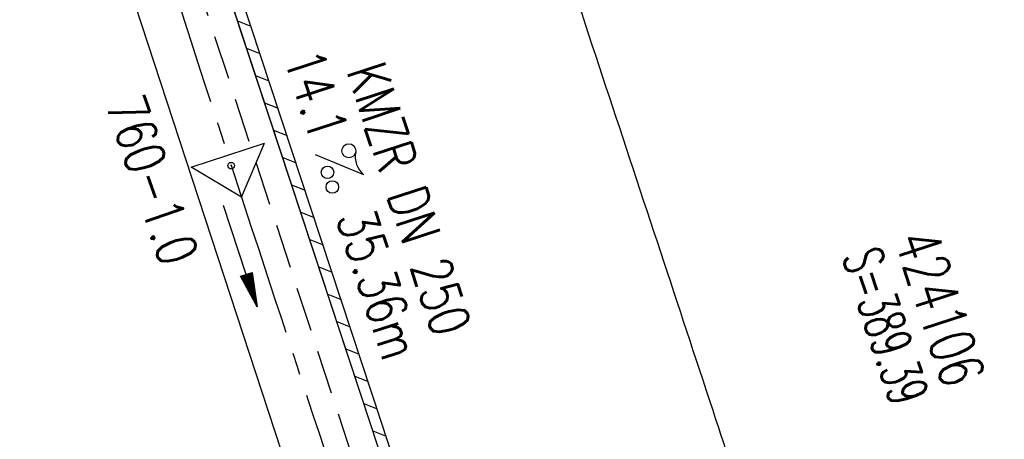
# Model space of a CAD drawing. Extents: x 450316 to 454644, y 428795 to 436505.
# Tile 295 of 324: x 453227 to 453272, y 433443 to 433462. Entities that reach past the tile are written whole.
import ezdxf
from ezdxf.enums import TextEntityAlignment as Align

# ---------------------------------------------------------------- set-up
doc = ezdxf.new("R2010")
doc.units = 0
doc.header["$LTSCALE"] = 2
doc.header["$MEASUREMENT"] = 0
doc.linetypes.add('ACHSE', pattern=[5.5, 4, -0.5, 0.5, -0.5])
doc.linetypes.add('GESTRICH-X2', pattern=[1.5, 1, -0.5])
doc.layers.get('0').update_dxf_attribs({"linetype": 'CONTINUOUS'})
for name, color, linetype in [('ACHSETOP', 1, 'ACHSE'), ('FBR', 8, 'CONTINUOUS'), ('KANAL', 7, 'GESTRICH-X2'), ('Netzknoten_PKT', 7, 'CONTINUOUS'), ('Netzknoten_PKT-NR', 7, 'CONTINUOUS'), ('Netzknoten_SIGNATUR', 7, 'CONTINUOUS'), ('PFEIL', 7, 'CONTINUOUS'), ('RINNE', 8, 'CONTINUOUS'), ('SCHACHTNR', 6, 'CONTINUOUS'), ('TEXTO', 4, 'CONTINUOUS'), ('TEXTU', 4, 'CONTINUOUS')]:
    doc.layers.add(name, color=color, linetype=linetype)
doc.styles.add('ROMANS', font='romans.shx', dxfattribs={"width": 0.8})

# ---------------------------------------------------------------- blocks, each defined once
blk = doc.blocks.new('PROM')
blk.add_line((1.566, 1.817), (0.019, 0.015))
for centre, radius in [((0.317, 1.51), 0.317), ((0.943, 0.291), 0.283), ((1.645, 0.287), 0.283)]:
    blk.add_circle(centre, radius)
blk.add_arc((0.992, 2.682), 1.033, 239.1414, 303.3549)
blk = doc.blocks.new('PFEIL2')
at = {"color": 0}
for p, q in [((0.88, 0.002), (-2.401, -0.012)), ((0.881, -0.271), (0.879, 0.276)), ((0.879, 0.276), (2.429, 0.009)), ((0.911, 0.27), (0.879, 0.265)), ((0.965, 0.261), (0.879, 0.246)), ((1.019, 0.252), (0.879, 0.228)), ((1.073, 0.242), (0.879, 0.209)), ((1.127, 0.233), (0.879, 0.191)), ((1.181, 0.224), (0.879, 0.172)), ((1.235, 0.214), (0.879, 0.154)), ((1.289, 0.205), (0.879, 0.135)), ((1.343, 0.196), (0.879, 0.117)), ((1.397, 0.187), (0.879, 0.098)), ((1.451, 0.177), (0.879, 0.08)), ((1.505, 0.168), (0.879, 0.061)), ((1.559, 0.159), (0.88, 0.043)), ((1.613, 0.149), (0.88, 0.024)), ((1.668, 0.14), (0.88, 0.006)), ((1.722, 0.131), (0.88, -0.013)), ((1.776, 0.121), (0.88, -0.031)), ((1.83, 0.112), (0.88, -0.05)), ((1.884, 0.103), (0.88, -0.068)), ((1.938, 0.094), (0.88, -0.087)), ((1.992, 0.084), (0.88, -0.105)), ((2.046, 0.075), (0.88, -0.124)), ((2.1, 0.066), (0.88, -0.142)), ((2.154, 0.056), (0.88, -0.161)), ((2.208, 0.047), (0.88, -0.179)), ((2.262, 0.038), (0.881, -0.198)), ((2.316, 0.029), (0.881, -0.216)), ((2.37, 0.019), (0.881, -0.235)), ((2.424, 0.01), (0.881, -0.253)), ((2.429, 0.009), (0.881, -0.271))]:
    blk.add_line(p, q, dxfattribs=at)
blk = doc.blocks.new('PKT')
at = {"color": 0}
blk.add_circle((0, 0), 0.15, dxfattribs=at)
blk.add_point((0, 0), dxfattribs=at)
blk = doc.blocks.new('Station_Netzknoten')
at = {"layer": 'Netzknoten_SIGNATUR'}
for p, q in [((-1.75, 0.5), (1.75, 0.5)), ((0, -1.5), (-1.75, 0.5)), ((0, -1.5), (1.75, 0.5))]:
    blk.add_line(p, q, dxfattribs=at)
blk.add_point((0, 0), dxfattribs=at)

msp = doc.modelspace()

# ---------------------------------------------------------------- linework, layer by layer
at = {"layer": 'ACHSETOP', "flags": 128}
msp.add_lwpolyline([(451271.766, 435019.042, -0.000001), (451272.365, 435018.353, -0.000032), (451272.387, 435018.328), (451288.791, 434999.463, -0.000002), (451296.993, 434990.03, 0.000007), (451305.195, 434980.597, 0.000007), (451313.397, 434971.165, -0.000007), (451321.599, 434961.732, -0.000007), (451329.801, 434952.299, 0.000007), (451338.003, 434942.866, 0.000007), (451346.205, 434933.433, -0.000007), (451354.407, 434924.001, -0.000007), (451362.609, 434914.568, 0.000011), (451370.811, 434905.135, 0.000001), (451379.013, 434895.702, 0.000001), (451387.215, 434886.27), (451403.62, 434867.404), (451420.024, 434848.539), (451436.428, 434829.674, -0.000013), (451444.63, 434820.241, 0.000007), (451452.832, 434810.808, 0.000007), (451461.034, 434801.376, -0.000007), (451469.236, 434791.943, -0.000007), (451477.438, 434782.51, 0.000007), (451485.64, 434773.077, 0.000007), (451493.842, 434763.645, -0.000007), (451502.044, 434754.212, -0.000007), (451510.246, 434744.779, 0.000007), (451518.448, 434735.346, 0.000007), (451526.65, 434725.914, -0.000007), (451534.852, 434716.481, -0.000007), (451543.054, 434707.048, 0.000011), (451551.256, 434697.615, 0.000001), (451559.458, 434688.182, 0.000001), (451567.66, 434678.75), (451584.065, 434659.884, -0.000001), (451592.267, 434650.452, -0.000001), (451600.469, 434641.019, -0.000011), (451608.671, 434631.586, 0.000013), (451616.873, 434622.153), (451633.277, 434603.288), (451649.681, 434584.423, -0.000013), (451657.883, 434574.99, 0.000007), (451666.085, 434565.557, 0.000007), (451674.287, 434556.124, -0.000007), (451682.489, 434546.692, -0.000007), (451690.691, 434537.259, 0.000006), (451698.893, 434527.826), (451715.297, 434508.961, -0.000015), (451721.01, 434502.39, 0.000008), (451726.723, 434495.82, 0.000958), (451727.518, 434494.909, 0.000181), (451731.723, 434490.114, 0.003894), (451738.179, 434482.871, 0.00247), (451748.503, 434471.583, 0.003793), (451756.233, 434463.34, 0.003129), (451765.742, 434453.478, 0.00313), (451774.532, 434444.586, 0.003132), (451783.429, 434435.81, 0.003134), (451792.435, 434427.146, 0.003132), (451801.553, 434418.591, 0.003131), (451810.774, 434410.155, 0.00313), (451820.102, 434401.832, 0.003133), (451829.541, 434393.621, 0.003138), (451839.066, 434385.542, 0.003131), (451848.69, 434377.585, 0.003125), (451858.432, 434369.733, 0.003124), (451868.271, 434362.004, 0.00313), (451878.187, 434354.413, 0.003138), (451888.199, 434346.945, 0.003133), (451898.32, 434339.593, 0.003131), (451908.525, 434332.373, 0.003131), (451918.818, 434325.282, 0.003132), (451929.206, 434318.316, 0.003136), (451939.668, 434311.489, 0.00313), (451950.209, 434304.797, 0.003123), (451960.857, 434298.223, 0.003128), (451971.589, 434291.781, 0.003137), (451982.371, 434285.491, 0.003139), (451993.235, 434279.335, 0.003133), (452004.198, 434273.303, 0.003123), (452015.227, 434267.413, 0.003125), (452026.323, 434261.665, 0.003132), (452037.503, 434256.05, 0.003138), (452048.733, 434250.584, 0.003134), (452060.02, 434245.265, 0.003122), (452071.413, 434240.069, 0.003127), (452083.62, 434234.685, 0.003578), (452094.349, 434230.124, 0.002702), (452108.409, 434224.354, 0.004189), (452117.528, 434220.758, 0.00053), (452126.341, 434217.378, 0.001569), (452129.323, 434216.249, 0.000008), (452135.115, 434214.077, -0.000025), (452140.907, 434211.904), (452164.314, 434203.123, 0.000006), (452176.018, 434198.733, -0.000007), (452187.722, 434194.343), (452211.129, 434185.563), (452234.536, 434176.783, -0.000012), (452246.24, 434172.393, 0.000007), (452257.944, 434168.002, 0.000002), (452265.746, 434165.075, 0.000001), (452281.351, 434159.222, 0.000005), (452293.055, 434154.832, -0.000007), (452304.759, 434150.442, -0.000019), (452316.463, 434146.052, 0.000015), (452328.166, 434141.661, 0.000002), (452338.097, 434137.936, 0.000001), (452351.573, 434132.881, 0.000004), (452363.277, 434128.491, -0.000006), (452374.981, 434124.101, -0.00002), (452386.684, 434119.71, 0.00002), (452398.388, 434115.32, 0.000006), (452410.092, 434110.93, -0.000004), (452421.796, 434106.54, -0.000001), (452435.272, 434101.485, -0.000002), (452445.203, 434097.76, -0.000015), (452456.906, 434093.369, 0.000019), (452468.61, 434088.979, 0.000007), (452480.314, 434084.589, -0.000006), (452492.018, 434080.199, -0.000002), (452503.721, 434075.809, 0.000002), (452515.425, 434071.419, 0.000006), (452527.129, 434067.029, -0.000007), (452538.833, 434062.639, -0.000019), (452550.536, 434058.248, 0.000015), (452562.24, 434053.858, 0.000002), (452572.171, 434050.133, 0.000001), (452585.647, 434045.078, 0.000004), (452597.351, 434040.688, -0.000006), (452609.055, 434036.298, -0.00002), (452620.758, 434031.907, 0.00002), (452632.462, 434027.517, 0.000006), (452644.166, 434023.127, -0.000004), (452655.87, 434018.737, -0.000001), (452669.346, 434013.682, -0.000002), (452679.277, 434009.957, -0.000015), (452690.981, 434005.567, 0.000014), (452702.684, 434001.176, 0.000011), (452714.388, 433996.786, -0.000001), (452726.092, 433992.396, -0.000007), (452735.031, 433989.043, -0.000005), (452748.181, 433984.11, -0.000156), (452748.221, 433984.095, -0.000005), (452749.498, 433983.615, -0.004183), (452758.692, 433980.071, -0.002721), (452772.748, 433974.429, -0.005081), (452782.771, 433970.223, -0.003908), (452795.7, 433964.522, -0.003912), (452807.05, 433959.304, -0.003907), (452818.331, 433953.902, -0.003903), (452829.522, 433948.327, -0.003904), (452840.62, 433942.58, -0.003907), (452851.631, 433936.658, -0.003909), (452862.543, 433930.568, -0.003906), (452873.352, 433924.312, -0.003899), (452884.081, 433917.876, -0.003907), (452894.713, 433911.271, -0.003917), (452905.212, 433904.518, -0.003914), (452915.606, 433897.601, -0.003904), (452925.914, 433890.505, -0.003895), (452936.108, 433883.251, -0.003902), (452946.169, 433875.853, -0.003909), (452956.117, 433868.296, -0.003904), (452965.957, 433860.575, -0.003908), (452975.671, 433852.704, -0.00391), (452985.257, 433844.687, -0.003909), (452994.717, 433836.52, -0.003908), (453004.051, 433828.203, -0.003902), (453013.251, 433819.744, -0.003901), (453022.321, 433811.14, -0.003907), (453031.261, 433802.39, -0.003913), (453040.05, 433793.514, -0.003909), (453048.995, 433784.194, -0.00418), (453057.218, 433775.343, -0.003621), (453064.799, 433766.924, -0.003001), (453073.811, 433756.645, -0.003775), (453082.931, 433745.954, -0.004894), (453089.822, 433737.587, -0.004962), (453096.584, 433729.038, -0.003805), (453105.204, 433717.738, -0.003005), (453113.364, 433706.734, -0.003643), (453119.973, 433697.569, -0.004174), (453127.227, 433687.17, -0.004295), (453134.105, 433676.947, -0.003507), (453140.018, 433667.855, -0.002688), (453147.586, 433655.895, -0.003695), (453155.363, 433643.251, -0.00538), (453160.547, 433634.47, -0.005332), (453165.53, 433625.601, -0.003667), (453172.541, 433612.577, -0.002679), (453179.095, 433600.023, -0.003501), (453183.992, 433590.355, -0.004313), (453189.196, 433579.668, -0.003909), (453194.743, 433567.786, -0.003909), (453199.853, 433556.378, -0.003909), (453204.783, 433544.892, -0.003903), (453209.809, 433532.66, -0.004384), (453214.103, 433521.695, -0.003423), (453219.661, 433506.825, -0.005955), (453222.694, 433498.219, -0.000145), (453225.568, 433489.736, -0.000252), (453227.219, 433484.852, -0.000085), (453230.064, 433476.416, -0.000405), (453230.656, 433474.653, -0.003646), (453233.571, 433465.744, 0.00217), (453238.424, 433450.758, 0.000006), (453242.327, 433438.883, -0.000007), (453246.23, 433427.008, -0.000012), (453250.132, 433415.133, 0.000009), (453254.035, 433403.258, 0.003001), (453258.01, 433391.404, -0.003002), (453261.985, 433379.55, -0.003008), (453265.815, 433367.653, 0.003009), (453269.646, 433355.757, 0.00001), (453273.549, 433343.882, -0.000019), (453277.452, 433332.007), (453285.257, 433308.257, 0.000005), (453289.16, 433296.382, -0.000004), (453293.063, 433284.507, -0.000001), (453297.412, 433271.275, -0.000001), (453300.869, 433260.756, -0.00001), (453304.771, 433248.881, 0.000008), (453308.674, 433237.006, 0.000011), (453312.577, 433225.131, -0.000004), (453316.48, 433213.256, -0.000007), (453317.957, 433208.761, -0.000002), (453324.285, 433189.506, -0.00006), (453324.748, 433188.095, 0.000004), (453325.212, 433186.684, 0.001409), (453327.806, 433178.862, 0.000842), (453332.205, 433165.794, 0.002106), (453335.59, 433155.932, 0.001506), (453340.42, 433142.182, 0.001603), (453344.587, 433130.552, 0.001566), (453348.928, 433118.674, 0.00157), (453353.282, 433106.987, 0.001563), (453357.73, 433095.275, 0.001555), (453362.245, 433083.606, 0.001558), (453366.823, 433071.988, 0.001562), (453371.477, 433060.391, 0.001561), (453376.206, 433048.816, 0.001565), (453381.007, 433037.273, 0.001565), (453385.878, 433025.763, 0.001563), (453390.82, 433014.287, 0.001561), (453395.838, 433002.832, 0.001559), (453400.927, 432991.41, 0.00156), (453406.083, 432980.028, 0.001563), (453411.315, 432968.669, 0.001565), (453416.612, 432957.354, 0.001562), (453421.976, 432946.082, 0.001558), (453427.424, 432934.813, 0.001559), (453432.943, 432923.577, 0.001564), (453438.516, 432912.409, 0.001566), (453444.163, 432901.268, 0.001564), (453449.888, 432890.145, 0.001558), (453455.356, 432879.682, 0.001394), (453461.537, 432868.025, 0.001724), (453468.567, 432854.963, 0.002516), (453473.461, 432846.052, 0.001346), (453478.156, 432837.657, 0.000835), (453485.787, 432824.152, 0.000825), (453493.393, 432810.794, 0.001335), (453498.128, 432802.562, 0.002522), (453503.255, 432793.804, 0.001723), (453510.868, 432781.051, 0.001395), (453517.698, 432769.769, 0.001557), (453523.875, 432759.701, 0.001564), (453531.451, 432747.524, 0.002105), (453537.147, 432738.516, 0.001027), (453545.205, 432725.948, 0.001523), (453550.684, 432717.498, 0.000001), (453550.839, 432717.261, 0.000124), (453550.84, 432717.259, 0.000024), (453557.597, 432706.912, -0.000007), (453564.355, 432696.566, -0.000001), (453571.19, 432686.101, 0.000005), (453578.025, 432675.635, 0.000012), (453584.861, 432665.17, -0.000012), (453591.696, 432654.704, -0.000004), (453598.531, 432644.238, 0.000004), (453605.366, 432633.773, 0.000001), (453612.202, 432623.307, -0.000001), (453619.037, 432612.841, -0.000004), (453625.872, 432602.376, 0.000003), (453632.707, 432591.91), (453646.378, 432570.979, -0.000014), (453650.935, 432564.001, -0.000007), (453660.048, 432550.047, -0.002465), (453666.815, 432539.572, 0.002471), (453673.568, 432529.119, 0.002497), (453680.467, 432518.67, -0.002488), (453687.389, 432508.185, -0.000003), (453694.224, 432497.72, 0.000006), (453701.059, 432487.254), (453714.73, 432466.322, -0.000006), (453721.565, 432455.856, 0.000006), (453728.4, 432445.391, 0.000183), (453728.474, 432445.277, -0.000027), (453728.969, 432444.521, -0.003905), (453733.992, 432436.709, -0.002472), (453741.768, 432424.267, -0.005163), (453747.303, 432415.103, -0.003867), (453754.471, 432402.736, -0.003958), (453760.534, 432391.888, -0.003913), (453766.494, 432380.818, -0.003903), (453772.248, 432369.72, -0.003904), (453777.826, 432358.535, -0.003901), (453783.485, 432346.731, -0.004288), (453788.457, 432335.909, -0.003523), (453794.251, 432322.76, -0.004762), (453798.376, 432312.962, -0.001651), (453802.105, 432303.777, -0.002689), (453804.345, 432298.119, -0.001542), (453805.535, 432295.038, -0.000893), (453807.562, 432289.711, -0.005639), (453811.068, 432280.125, -0.003891), (453815.882, 432266.138, -0.00573), (453819.492, 432254.955, -0.005082), (453823.289, 432242.262, -0.004537), (453827.3, 432227.849, -0.006762), (453829.772, 432218.119, -0.001828), (453832.339, 432207.234, -0.002855), (453833.917, 432200.252, -0.000688), (453834.588, 432197.184, -0.000614), (453835.33, 432193.746, -0.005087), (453837.353, 432183.825, -0.003463), (453840.076, 432169.201, -0.004355), (453841.882, 432158.581, -0.003298), (453844.052, 432144.521, -0.003873), (453845.959, 432130.87, -0.004703), (453847.336, 432119.601, -0.004431), (453848.679, 432106.664, -0.004859), (453849.683, 432094.847, -0.001971), (453850.759, 432079.747, -0.003754), (453851.233, 432071.814, -0.000235), (453851.272, 432071.058, -0.000154), (453851.331, 432069.903, -0.005004), (453851.76, 432059.357, -0.003657), (453852.096, 432044.916, -0.006284), (453852.131, 432034.652, -0.00442), (453851.869, 432020.065, -0.004496), (453851.355, 432005.74, -0.005961), (453850.742, 431994.946, -0.004032), (453849.635, 431980.541, -0.005521), (453848.625, 431970.038, -0.000545), (453848.175, 431965.885, -0.00099), (453847.92, 431963.599, -0.002817), (453847.082, 431956.57, -0.001743), (453845.624, 431945.22, -0.004295), (453844.128, 431934.589, -0.003233), (453841.927, 431920.496, -0.003719), (453839.898, 431908.592, -0.003474), (453837.544, 431895.884, -0.003471), (453834.928, 431882.783, -0.003984), (453832.479, 431871.403, -0.002961), (453829.251, 431857.357, -0.00403), (453826.736, 431847.072, -0.001132), (453824.957, 431840.111, -0.001603), (453823.675, 431835.205, -0.002375), (453822.368, 431830.363, -0.001541), (453820.296, 431822.917, -0.005811), (453817.744, 431814.242, -0.003321), (453813.002, 431799.15, -0.004369), (453808.955, 431786.926, -0.004589), (453804.893, 431775.36, -0.004977), (453800.134, 431762.595, -0.00596), (453795.928, 431752.024, -0.002426), (453790.614, 431739.296, -0.004094), (453787.367, 431731.794, -0.000338), (453786.71, 431730.312, -0.000388), (453786.136, 431729.023, -0.004625), (453782.634, 431721.365, -0.002368), (453775.588, 431706.507, -0.004069), (453770.201, 431695.516, -0.003863), (453764.344, 431684.031, -0.004659), (453758.242, 431672.552, -0.005048), (453752.404, 431662.068, -0.002758), (453744.856, 431648.996, -0.004203), (453739.784, 431640.488, -0.000453), (453738.552, 431638.464, -0.00049), (453737.409, 431636.595, -0.004121), (453733.364, 431630.114, -0.00246), (453726.445, 431619.347, -0.006277), (453720.589, 431610.574, -0.004581), (453712.305, 431598.731, -0.005038), (453704.604, 431588.16, -0.005528), (453697.383, 431578.675, -0.004083), (453688.218, 431567.105, -0.005886), (453681.701, 431559.207, -0.001219), (453676.737, 431553.362, -0.002238), (453674.011, 431550.197, -0.001962), (453670.562, 431546.26, -0.001297), (453665.305, 431540.337, -0.004313), (453658.171, 431532.478, -0.003182), (453648.342, 431521.973, -0.004167), (453639.222, 431512.508, -0.00462), (453630.847, 431504.116, -0.002727), (453619.912, 431493.477, -0.004271), (453612.835, 431486.781, -0.000068), (453609.879, 431484.033, -0.000648), (453609.571, 431483.747, -0.000003), (453600.643, 431475.492, -0.000005), (453594.487, 431469.799), (453576.132, 431452.827), (453557.776, 431435.854), (453539.42, 431418.881), (453521.065, 431401.909, 0.000001), (453511.887, 431393.422, 0.000001), (453502.709, 431384.936, 0.000013), (453493.531, 431376.449, -0.000013), (453484.354, 431367.963, 0), (453475.176, 431359.477, 0), (453465.998, 431350.99), (453447.643, 431334.018, 0.000001), (453438.465, 431325.531, 0.000001), (453429.287, 431317.045, 0.000013), (453420.11, 431308.558, -0.000007), (453410.932, 431300.072, -0.000004), (453403.532, 431293.229, -0.000002), (453392.576, 431283.099, -0.00001), (453383.398, 431274.613, 0.000015), (453374.22, 431266.127, 0.000014), (453365.042, 431257.64, -0.000013), (453355.865, 431249.154, 0), (453343.628, 431237.839, -0.000001), (453337.509, 431232.181), (453319.154, 431215.209, 0.000001), (453309.976, 431206.722, 0.000001), (453300.798, 431198.236, 0.000013), (453291.621, 431189.749, -0.000013), (453282.443, 431181.263, -0.000001), (453273.265, 431172.777, -0.000001), (453264.087, 431164.29), (453245.732, 431147.318), (453227.376, 431130.345), (453209.02, 431113.372, 0.000014), (453199.843, 431104.885, -0.000009), (453190.665, 431096.399, -0.000019), (453181.487, 431087.913, 0.000019), (453172.309, 431079.427, 0.000009), (453163.132, 431070.941, -0.000008), (453153.954, 431062.454), (453135.598, 431045.481, 0.000009), (453134.861, 431044.799, 0.000002), (453130.417, 431040.69, 0.002804), (453126.112, 431036.664, 0.001372), (453117.381, 431028.361, 0.005333), (453110.158, 431021.305, 0.003613), (453099.686, 431010.703, 0.004216), (453091.364, 431002.01, 0.003913), (453082.552, 430992.499, 0.00391), (453074.199, 430983.197, 0.003911), (453065.996, 430973.768, 0.003912), (453057.937, 430964.207, 0.003915), (453050.034, 430954.528, 0.00391), (453042.286, 430944.729, 0.003905), (453034.682, 430934.798, 0.003908), (453027.235, 430924.75, 0.003912), (453019.954, 430914.598, 0.003918), (453012.829, 430904.328, 0.003918), (453005.866, 430893.947, 0.003907), (452999.072, 430883.467, 0.0039), (452992.431, 430872.865, 0.003908), (452985.952, 430862.152, 0.00392), (452979.661, 430851.374, 0.00392), (452973.542, 430840.502, 0.003904), (452967.571, 430829.493, 0.003903), (452961.774, 430818.394, 0.003916), (452956.17, 430807.245, 0.00392), (452950.739, 430796.004, 0.00391), (452945.472, 430784.651, 0.003904), (452940.385, 430773.223, 0.00391), (452935.485, 430761.733, 0.003913), (452930.764, 430750.166, 0.003909), (452926.22, 430738.514, 0.003913), (452921.858, 430726.792, 0.003918), (452917.686, 430715.017, 0.003913), (452913.698, 430703.178, 0.003909), (452909.892, 430691.264, 0.003904), (452906.273, 430679.293, 0.003908), (452902.844, 430667.279, 0.003914), (452899.604, 430655.212, 0.003911), (452896.55, 430643.086, 0.003914), (452893.686, 430630.913, 0.003917), (452891.016, 430618.707, 0.003911), (452890.732, 430617.306, 0.000237), (452886.248, 430594.167, 0.007575), (452884.76, 430585.792, 0.003906), (452882.249, 430569.49)], format="xyb", dxfattribs=at)
at = {"layer": 'FBR', "flags": 128}
for points in [[(453251.346, 433419.289), (453250.937, 433420.083), (453243.241, 433443.616), (453227.6, 433490.984), (453218.049, 433517.548), (453208.451, 433541.638), (453200.722, 433559.557), (453188.99, 433584.756), (453178.539, 433605.589), (453166.441, 433627.918), (453154.095, 433649.074), (453139.601, 433672.09), (453125.288, 433693.375), (453110.863, 433713.335), (453095.784, 433732.966), (453078.624, 433753.865), (453063.684, 433770.982), (453046.715, 433789.203), (453029.021, 433807.149), (453011.2, 433824.104)], [(453009.622, 433821.5), (453019.739, 433812.077), (453027.761, 433804.235), (453042.869, 433789.029), (453060.776, 433769.78), (453076.09, 433752.309), (453091.915, 433733.003), (453106.114, 433714.614), (453122.121, 433692.382), (453136.862, 433670.433), (453151.103, 433647.543), (453164.583, 433624.092), (453178.202, 433598.419), (453188.598, 433577.129), (453197.035, 433558.679), (453206.956, 433535.209), (453215.587, 433512.692), (453223.843, 433488.936), (453231.372, 433466.244), (453247.231, 433417.882)]]:
    msp.add_lwpolyline(points, dxfattribs=at)
for points in [[(453277.31, 433387.873, 0.000878), (453273.5, 433399.509, 0.000102), (453269.793, 433410.757, -0.000124), (453266.086, 433422.005, -0.000079), (453262.481, 433432.96, 0.000065), (453258.875, 433443.915, 0.000406), (453256.53, 433451.018, -0.000192), (453251.565, 433466.034, -0.001359), (453248.48, 433475.462, 0.000988), (453244.247, 433488.432, 0.003474), (453241.177, 433497.562, 0.002516), (453236.788, 433510.113, 0.004766), (453233.117, 433520.14, 0.003939), (453228.465, 433532.193, 0.00322)], [(453193.713, 433528.111, -0.003585), (453198.091, 433516.907, -0.004695), (453201.291, 433508.298, -0.002537), (453205.945, 433495.203, -0.003478), (453209.224, 433485.611, -0.000502), (453214.494, 433469.787, -0.000972), (453217.192, 433461.604, -0.000055), (453222.229, 433446.223, 0.000098), (453225.077, 433437.528, 0.000038), (453228.815, 433426.127, -0.000117), (453232.553, 433414.726, -0.000433), (453235.545, 433405.566, 0.000282), (453240.135, 433391.5, 0.000247), (453243.343, 433381.705, 0.000158)]]:
    msp.add_lwpolyline(points, format="xyb", dxfattribs=at)
at = {"layer": 'KANAL'}
msp.add_line((453234.281, 433466.969), (453244.813, 433434.781), dxfattribs=at)
at = {"layer": 'RINNE'}
for p, q in [((453237.188, 433461.966), (453237.794, 433461.725)), ((453237.597, 433460.728), (453238.203, 433460.487)), ((453238.005, 433459.489), (453238.611, 433459.249)), ((453238.414, 433458.251), (453239.02, 433458.01)), ((453238.822, 433457.013), (453239.428, 433456.772)), ((453239.231, 433455.774), (453239.837, 433455.534)), ((453239.639, 433454.536), (453240.245, 433454.295)), ((453240.048, 433453.298), (453240.653, 433453.057)), ((453240.456, 433452.059), (453241.062, 433451.819)), ((453240.864, 433450.821), (453241.47, 433450.58)), ((453241.273, 433449.583), (453241.879, 433449.342)), ((453241.681, 433448.344), (453242.287, 433448.104)), ((453242.09, 433447.106), (453242.696, 433446.865)), ((453242.498, 433445.868), (453243.104, 433445.627)), ((453242.907, 433444.63), (453243.513, 433444.389)), ((453243.314, 433443.391), (453243.919, 433443.151))]:
    msp.add_line(p, q, dxfattribs=at)
for points in [[(453251.346, 433419.289), (453250.937, 433420.083), (453243.241, 433443.616), (453235.485, 433467.13), (453227.6, 433490.984), (453218.049, 433517.548), (453208.451, 433541.638), (453200.722, 433559.557)], [(453246.475, 433435.335), (453243.716, 433443.772), (453235.96, 433467.287), (453235.889, 433467.5)]]:
    msp.add_lwpolyline(points, dxfattribs=at)

# ---------------------------------------------------------------- block references
at = {"layer": 'Netzknoten_PKT'}
msp.add_blockref('PKT', (453236.895, 433455.409), dxfattribs=at)
at = {"layer": 'Netzknoten_SIGNATUR', "rotation": 18.19809899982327}
msp.add_blockref('Station_Netzknoten', (453236.895, 433455.409), dxfattribs=at)
at = {"layer": 'PFEIL', "rotation": 288.1382999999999}
msp.add_blockref('PFEIL2', (453237.306, 433451.32), dxfattribs=at)
at = {"layer": 'TEXTU', "rotation": 288.1382999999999}
msp.add_blockref('PROM', (453240.696, 433455.915), dxfattribs=at)

# ---------------------------------------------------------------- texts
at = {"layer": 'Netzknoten_PKT-NR', "style": 'ROMANS', "width": 0.75}
msp.add_text('760-1.0', height=1.8, rotation=289.0146, dxfattribs=at).set_placement((453233.748, 433450.748), align=Align.RIGHT)
at = {"layer": 'SCHACHTNR', "style": 'ROMANS'}
for s, height, width, p in [('424106', 2, 0.7, (453266.962, 433452.072)), ('S=389.39', 1.8, 0.6, (453264.587, 433451.29))]:
    msp.add_text(s, height=height, rotation=288.1932, dxfattribs=dict(at, width=width)).set_placement(p)
at = {"layer": 'TEXTO', "style": 'ROMANS', "width": 0.75}
msp.add_text('KMZR DN 250', height=1.8, rotation=288.1383, dxfattribs=at).set_placement((453244.102, 433453.625), align=Align.CENTER)
at = {"layer": 'TEXTU', "style": 'ROMANS', "width": 0.75}
for s, p in [('14.1', (453239.265, 433460.277)), ('35.36m', (453241.64, 433453.058))]:
    msp.add_text(s, height=1.8, rotation=288.1383, dxfattribs=at).set_placement(p)

doc.saveas('drawing.dxf')
